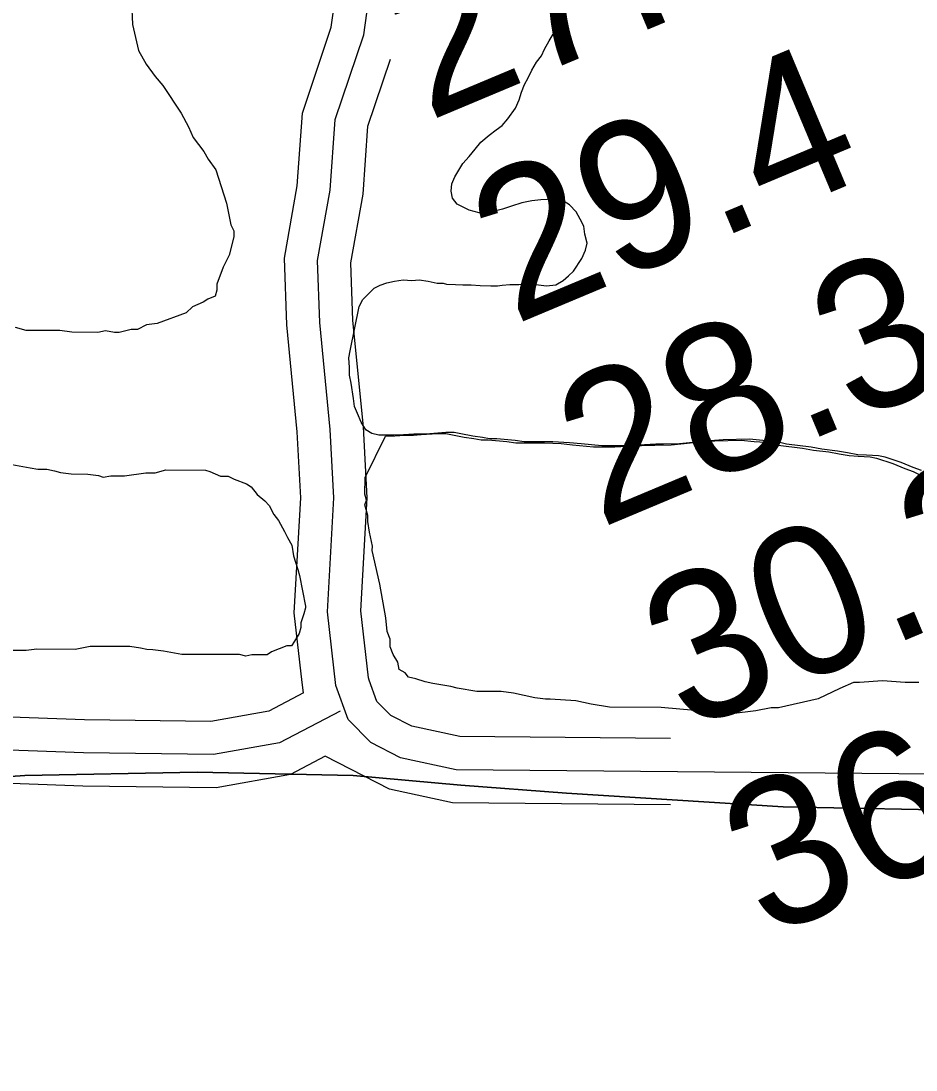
# Model space of a CAD drawing. Extents: x 3219052 to 3256913, y 800770 to 826146.
# Drawn here: x 3250063 to 3250468.2, y 813225 to 813699.9 of the extents above; entities that cross this region are included whole.
import ezdxf

# ---------------------------------------------------------------- set-up
doc = ezdxf.new("R2010")
doc.units = 0
for name, color, linetype in [('V-LEVE-TOET', 7, 'Continuous'), ('V-RIVR-RANG', 7, 'Continuous'), ('V-ROAD-CNTR', 7, 'Continuous'), ('V-SITE-VEGE', 7, 'Continuous'), ('V-TOPO-SHOR', 7, 'Continuous')]:
    doc.layers.add(name, color=color, linetype=linetype)

msp = doc.modelspace()

# ---------------------------------------------------------------- linework, layer by layer
at = {"layer": 'V-LEVE-TOET'}
for points in [[(3249995.29, 813353.42), (3250064.79, 813358.28), (3250142.73, 813359.81), (3250213.38, 813358.33), (3250262.19, 813353.89), (3250310.06, 813350.39), (3250408.15, 813344.08), (3250499.93, 813342.27), (3250564.95, 813342.92), (3250657.67, 813342.98), (3250729.03, 813343.14), (3250787.01, 813343.59), (3250820.11, 813343.91), (3250846.17, 813343.33), (3250857.43, 813343.04), (3250865.4, 813339.95), (3250875.24, 813335.92)], [(3250875.24, 813335.92), (3250865.4, 813339.95), (3250857.43, 813343.04), (3250846.17, 813343.33), (3250820.11, 813343.91), (3250787.01, 813343.59), (3250729.03, 813343.14), (3250657.67, 813342.98), (3250564.95, 813342.92), (3250499.93, 813342.27), (3250408.15, 813344.08), (3250310.06, 813350.39), (3250262.19, 813353.89), (3250213.38, 813358.33), (3250142.73, 813359.81), (3250064.79, 813358.28), (3249995.29, 813353.42)]]:
    msp.add_lwpolyline(points, dxfattribs=at)
at = {"layer": 'V-ROAD-CNTR'}
for points in [[(3250190.35, 813400.45), (3250186.73, 813431.95), (3250189.66, 813484.03), (3250188.11, 813513.86), (3250183.36, 813562.31), (3250182.27, 813592.5), (3250188.14, 813625.18), (3250190.41, 813658.15), (3250203.52, 813697), (3250205.99, 813715.05), (3250207.32, 813730.65)], [(3250864.84, 813318.24), (3250866.37, 813319.22), (3250837.51, 813353.64), (3250823.03, 813360.49), (3250797.88, 813363.16), (3250754.41, 813363.42), (3250510.48, 813358.57), (3250260.09, 813360.93), (3250234.87, 813366.37), (3250221.4, 813373.27), (3250211.2, 813383.68), (3250205.62, 813399.02), (3250201.77, 813432.39), (3250204.68, 813484), (3250203.07, 813514.99), (3250198.33, 813563.31), (3250197.32, 813591.43), (3250203.05, 813623.33), (3250205.24, 813655.19), (3250218.19, 813693.56), (3250220.91, 813713.4)], [(3250220.67, 813401.52), (3250220.32, 813402.49), (3250216.82, 813432.82), (3250219.7, 813483.97), (3250218.04, 813516.11), (3250213.31, 813564.31), (3250212.37, 813590.36), (3250217.96, 813621.49), (3250220.07, 813652.23), (3250230.33, 813682.64)], [(3250190.9, 813395.73), (3250175.17, 813387.51), (3250148.96, 813382.83), (3250091.72, 813383.56), (3249966.55, 813388.09), (3249804.22, 813395.74), (3249714.93, 813402.82), (3249697.97, 813402.7)], [(3250190.9, 813395.73), (3250190.35, 813400.45)], [(3250357.07, 813375.01), (3250261.76, 813375.91), (3250239.96, 813380.61), (3250230.41, 813385.51), (3250224.18, 813391.86), (3250220.67, 813401.52)], [(3250207.48, 813387.47), (3250180.07, 813373.15), (3250150.2, 813367.81), (3250091.36, 813368.57), (3249965.92, 813373.1), (3249803.27, 813380.77), (3249714.39, 813387.81), (3249641.97, 813387.32), (3249569.51, 813392.91), (3249525.33, 813397.27), (3249501.43, 813398.27), (3249476.54, 813394.93), (3249450.53, 813387.69), (3249391, 813369.46), (3249350.44, 813357.39), (3249317.4, 813347.31), (3249261.82, 813325.18), (3249234.33, 813312.69), (3249214.22, 813300.11), (3249179.83, 813274.14), (3249141.04, 813252.7), (3249108.02, 813238.3), (3249075.01, 813223.91)], [(3250200.72, 813367.01), (3250184.98, 813358.79), (3250151.43, 813352.79), (3250090.99, 813353.57), (3249965.3, 813358.12), (3249802.33, 813365.8), (3249713.85, 813372.81), (3249708.38, 813372.77)], [(3250357.04, 813345.01), (3250258.42, 813345.94), (3250229.79, 813352.12), (3250200.72, 813367.01)]]:
    msp.add_lwpolyline(points, dxfattribs=at)
at = {"layer": 'V-SITE-VEGE'}
for p, q in [((3250244.25, 813512.62), (3250251.56, 813513.12)), ((3250251.56, 813513.12), (3250255.35, 813513.11)), ((3250255.35, 813513.11), (3250258.32, 813512.56)), ((3250218.79, 813493.25), (3250228.01, 813511.88)), ((3250228.01, 813511.88), (3250232.34, 813512.13)), ((3250232.34, 813512.13), (3250236.94, 813512.38)), ((3250236.94, 813512.38), (3250240.73, 813512.36)), ((3250240.73, 813512.36), (3250244.25, 813512.62)), ((3250258.32, 813512.56), (3250263.73, 813511.45)), ((3250263.73, 813511.45), (3250268.06, 813510.89)), ((3250268.06, 813510.89), (3250271.3, 813510.33)), ((3250271.3, 813510.33), (3250274.55, 813510.32)), ((3250274.55, 813510.32), (3250282.93, 813509.47)), ((3250282.93, 813509.47), (3250286.99, 813508.91)), ((3250286.99, 813508.91), (3250290.24, 813508.9)), ((3250290.24, 813508.9), (3250295.92, 813508.87)), ((3250295.92, 813508.87), (3250299.98, 813508.85)), ((3250299.98, 813508.85), (3250307.55, 813508.55)), ((3250307.55, 813508.55), (3250312.69, 813507.98)), ((3250350.04, 813507.82), (3250357.34, 813508.06)), ((3250357.34, 813508.06), (3250363.3, 813508.57)), ((3250363.3, 813508.57), (3250367.36, 813509.1)), ((3250367.36, 813509.1), (3250377.1, 813509.87)), ((3250377.1, 813509.87), (3250389.01, 813510.08)), ((3250389.01, 813510.08), (3250394.96, 813509.52)), ((3250394.96, 813509.52), (3250400.1, 813509.22)), ((3250400.1, 813509.22), (3250405.78, 813507.85)), ((3250312.69, 813507.98), (3250322.16, 813507.13)), ((3250322.16, 813507.13), (3250328.11, 813507.11)), ((3250328.11, 813507.11), (3250331.9, 813507.09)), ((3250331.9, 813507.09), (3250337.32, 813507.33)), ((3250337.32, 813507.33), (3250341.38, 813507.59)), ((3250341.38, 813507.59), (3250346.52, 813507.83)), ((3250346.52, 813507.83), (3250350.04, 813507.82)), ((3250405.78, 813507.85), (3250416.87, 813506.44)), ((3250416.87, 813506.44), (3250421.74, 813505.61)), ((3250421.74, 813505.61), (3250428.77, 813504.77)), ((3250428.77, 813504.77), (3250433.37, 813503.94)), ((3250433.37, 813503.94), (3250437.96, 813503.1)), ((3250437.96, 813503.1), (3250442.02, 813502.82)), ((3250442.02, 813502.82), (3250447.43, 813502.52)), ((3250447.43, 813502.52), (3250450.4, 813501.97)), ((3250450.4, 813501.97), (3250457.7, 813499.5)), ((3250457.7, 813499.5), (3250463.1, 813497.31)), ((3250463.1, 813497.31), (3250466.89, 813495.94)), ((3250466.89, 813495.94), (3250472.83, 813492.94)), ((3250218.75, 813485.66), (3250218.79, 813493.25)), ((3250219.43, 813482.9), (3250218.75, 813485.66)), ((3250218.73, 813480.83), (3250219.43, 813482.9)), ((3250220.09, 813475.99), (3250218.73, 813480.83)), ((3250220.08, 813473.23), (3250220.09, 813475.99)), ((3250220.75, 813468.4), (3250220.08, 813473.23)), ((3250222.1, 813462.18), (3250220.75, 813468.4)), ((3250222.09, 813460.11), (3250222.1, 813462.18)), ((3250225.47, 813444.92), (3250222.09, 813460.11)), ((3250228.17, 813429.72), (3250225.47, 813444.92)), ((3250228.83, 813423.51), (3250228.17, 813429.72)), ((3250230.19, 813420.05), (3250228.83, 813423.51)), ((3250230.18, 813416.6), (3250230.19, 813420.05)), ((3250231.54, 813413.15), (3250230.18, 813416.6)), ((3250233.6, 813409.69), (3250231.54, 813413.15)), ((3250234.27, 813406.23), (3250233.6, 813409.69)), ((3250237.03, 813404.84), (3250234.27, 813406.23)), ((3250238.4, 813402.77), (3250237.03, 813404.84)), ((3250241.85, 813402.06), (3250238.4, 813402.77)), ((3250245.98, 813400.66), (3250241.85, 813402.06)), ((3250249.43, 813399.95), (3250245.98, 813400.66)), ((3250257.7, 813398.54), (3250249.43, 813399.95)), ((3250439.89, 813400.49), (3250433.67, 813397.76)), ((3250442.65, 813400.48), (3250439.89, 813400.49)), ((3250453.01, 813401.12), (3250442.65, 813400.48)), ((3250463.36, 813400.39), (3250453.01, 813401.12)), ((3250469.57, 813400.36), (3250463.36, 813400.39)), ((3250260.46, 813397.83), (3250257.7, 813398.54)), ((3250269.43, 813396.42), (3250260.46, 813397.83)), ((3250280.46, 813396.37), (3250269.43, 813396.42)), ((3250285.98, 813395.65), (3250280.46, 813396.37)), ((3250295.64, 813393.54), (3250285.98, 813395.65)), ((3250433.67, 813397.76), (3250423.98, 813392.97)), ((3250300.46, 813392.83), (3250295.64, 813393.54)), ((3250302.53, 813392.82), (3250300.46, 813392.83)), ((3250314.26, 813392.08), (3250302.53, 813392.82)), ((3250321.16, 813390.67), (3250314.26, 813392.08)), ((3250329.43, 813389.25), (3250321.16, 813390.67)), ((3250423.98, 813392.97), (3250406.03, 813388.91)), ((3250352.89, 813389.15), (3250329.43, 813389.25)), ((3250368.07, 813387.7), (3250352.89, 813389.15)), ((3250377.72, 813386.27), (3250368.07, 813387.7)), ((3250384.62, 813386.24), (3250377.72, 813386.27)), ((3250395.67, 813387.58), (3250384.62, 813386.24)), ((3250402.58, 813388.93), (3250395.67, 813387.58)), ((3250406.03, 813388.91), (3250402.58, 813388.93))]:
    msp.add_line(p, q, dxfattribs=at)
for points in [[(3250112.97, 813712.05), (3250113.59, 813698.25), (3250116.3, 813686.51), (3250119.73, 813680.28), (3250123.85, 813674.74), (3250127.27, 813670.59), (3250135.5, 813658.13), (3250138.92, 813651.9), (3250140.97, 813647.06), (3250145.77, 813640.83), (3250147.83, 813637.37), (3250151.26, 813632.53), (3250156.02, 813617.32), (3250158.05, 813607.65), (3250159.42, 813604.89), (3250159.4, 813602.12), (3250157.3, 813593.85), (3250154.51, 813588.35), (3250151.72, 813580.77), (3250151.71, 813578.01), (3250151, 813575.25), (3250147.55, 813573.89), (3250145.47, 813572.51), (3250140.63, 813570.46), (3250137.86, 813567.72), (3250124.73, 813562.95), (3250119.89, 813562.28), (3250115.75, 813560.22), (3250112.98, 813560.23), (3250107.46, 813558.88), (3250105.39, 813558.89), (3250101.25, 813559.6), (3250097.8, 813558.92), (3250086.06, 813558.97), (3250080.55, 813559.69), (3250065.37, 813559.76), (3250060.54, 813561.16)], [(3250058.89, 813499.06), (3250067.16, 813497.64), (3250070.61, 813496.94), (3250074.75, 813496.92), (3250078.2, 813496.21), (3250080.96, 813495.51), (3250085.78, 813494.8), (3250093.37, 813494.77), (3250098.2, 813494.05), (3250100.27, 813493.35), (3250103.72, 813494.03), (3250109.93, 813494), (3250119.6, 813495.34), (3250123.74, 813495.32), (3250128.58, 813496.68), (3250146.52, 813496.6), (3250148.58, 813495.9), (3250153.41, 813493.81), (3250156.86, 813493.79), (3250159.61, 813492.4), (3250165.12, 813490.31), (3250167.19, 813488.92), (3250169.93, 813485.46), (3250173.37, 813482.68), (3250175.43, 813480.6), (3250177.48, 813476.45), (3250179.54, 813473.68), (3250182.28, 813468.84), (3250183.65, 813466.07), (3250185.7, 813462.61), (3250186.37, 813457.78), (3250188.41, 813451.56), (3250189.09, 813448.8), (3250191.79, 813434.98), (3250191.79, 813434.29), (3250191.09, 813431.54), (3250189.69, 813427.4), (3250189.68, 813425.33), (3250188.98, 813422.57), (3250186.89, 813419.13), (3250185.5, 813417.07), (3250183.43, 813417.08), (3250176.52, 813414.35), (3250174.44, 813412.98), (3250167.54, 813413.01), (3250164.78, 813412.33), (3250162.02, 813413.03), (3250135.8, 813413.15), (3250127.52, 813414.56), (3250122.7, 813415.28), (3250119.94, 813415.29), (3250117.18, 813415.99), (3250112.35, 813416.7), (3250094.41, 813416.78), (3250087.5, 813415.43), (3250070.25, 813415.51), (3250065.42, 813414.84), (3250055.07, 813414.88)]]:
    msp.add_lwpolyline(points, dxfattribs=at)
at = {"layer": 'V-TOPO-SHOR'}
for points in [[(3250216.17, 813570.56), (3250217.81, 813573.8), (3250220.25, 813576.22), (3250222.97, 813578.92), (3250225.68, 813580.26), (3250228.66, 813581.33), (3250232.18, 813582.12), (3250235.98, 813582.65), (3250240.03, 813582.36), (3250243.28, 813582.62), (3250247.34, 813582.06), (3250251.39, 813581.23), (3250254.1, 813581.22), (3250255.72, 813580.67), (3250259.78, 813580.65), (3250263.02, 813580.36), (3250263.84, 813580.36), (3250266.81, 813580.35), (3250270.87, 813580.06), (3250275.74, 813580.04), (3250278.72, 813580.03), (3250280.89, 813580.29), (3250284.4, 813580.54), (3250288.46, 813580.52), (3250293.33, 813580.77), (3250297.39, 813580.48), (3250300.91, 813579.93), (3250305.24, 813580.45), (3250308.5, 813582.33), (3250310.94, 813584.48), (3250313.12, 813586.64), (3250316.93, 813592.31), (3250318.57, 813596.08), (3250319.4, 813599.33), (3250318.33, 813603.39), (3250317.81, 813606.91), (3250316.2, 813610.17), (3250314.32, 813613.42), (3250311.35, 813616.68), (3250307.3, 813619.14), (3250304.06, 813619.15), (3250298.37, 813618.9), (3250294.31, 813618.38), (3250289.71, 813617.59), (3250285.1, 813615.99), (3250281.04, 813614.65), (3250273.72, 813612.79), (3250270.48, 813613.08), (3250265.88, 813614.18), (3250260.48, 813616.91), (3250258.33, 813619.62), (3250257.8, 813622.87), (3250258.09, 813626.12), (3250259.45, 813629.36), (3250263, 813635.3), (3250265.99, 813638.53), (3250268.71, 813641.77), (3250271.16, 813645), (3250274.96, 813648.23), (3250278.22, 813650.65), (3250280.93, 813652.54), (3250283.38, 813655.5), (3250286.92, 813660.36), (3250288.56, 813664.14), (3250289.66, 813667.65), (3250291.03, 813671.17), (3250292.67, 813674.14), (3250294.3, 813677.65), (3250296.48, 813681.15), (3250298.66, 813684.12), (3250300.03, 813687.09), (3250302.21, 813690.87), (3250304.39, 813694.65), (3250307.39, 813700.05)], [(3250326.02, 813507.57), (3250316.56, 813508.42), (3250311.42, 813508.98), (3250303.84, 813509.29), (3250299.78, 813509.3), (3250294.1, 813509.33), (3250290.85, 813509.34), (3250286.8, 813509.9), (3250278.41, 813510.75), (3250275.17, 813510.77), (3250271.92, 813511.32), (3250267.59, 813511.88), (3250262.19, 813512.99), (3250259.21, 813513.54), (3250255.43, 813513.56), (3250248.12, 813513.05), (3250244.6, 813512.79), (3250240.81, 813512.81), (3250236.21, 813512.56), (3250231.88, 813512.31), (3250228.36, 813512.32), (3250225.11, 813512.34), (3250221.87, 813513.16), (3250219.17, 813514.8), (3250217.02, 813518.33), (3250215.41, 813522.12), (3250214.07, 813525.38), (3250213.55, 813528.9), (3250212.5, 813535.94), (3250211.7, 813539.46), (3250211.72, 813542.98), (3250211.46, 813547.31), (3250212.02, 813550.55), (3250216.17, 813570.56)], [(3250470.75, 813496.37), (3250466.97, 813497.74), (3250461.57, 813499.93), (3250454.27, 813502.4), (3250451.29, 813502.95), (3250445.88, 813503.25), (3250441.83, 813503.53), (3250437.23, 813504.37), (3250432.63, 813505.2), (3250425.6, 813506.04), (3250420.73, 813506.88), (3250409.65, 813508.28), (3250403.97, 813509.66), (3250398.83, 813509.95), (3250392.88, 813510.52), (3250380.97, 813510.3), (3250371.23, 813509.53), (3250367.16, 813509.01), (3250361.21, 813508.49), (3250353.9, 813508.25), (3250350.38, 813508.27), (3250345.24, 813508.02), (3250341.18, 813507.77), (3250335.77, 813507.52), (3250331.98, 813507.54), (3250326.02, 813507.57)]]:
    msp.add_lwpolyline(points, dxfattribs=at)

# ---------------------------------------------------------------- texts
at = {"layer": 'V-RIVR-RANG'}
for s, p in [('27.8', (3250247.35, 813654.27)), ('29.4', (3250286.25, 813562.15)), ('28.3', (3250325.14, 813470.02)), ('30.2', (3250364.04, 813377.9)), ('36.0', (3250400.26, 813284.65))]:
    msp.add_text(s, height=67, rotation=22.7483, dxfattribs=at).set_placement(p)

doc.saveas('drawing.dxf')
